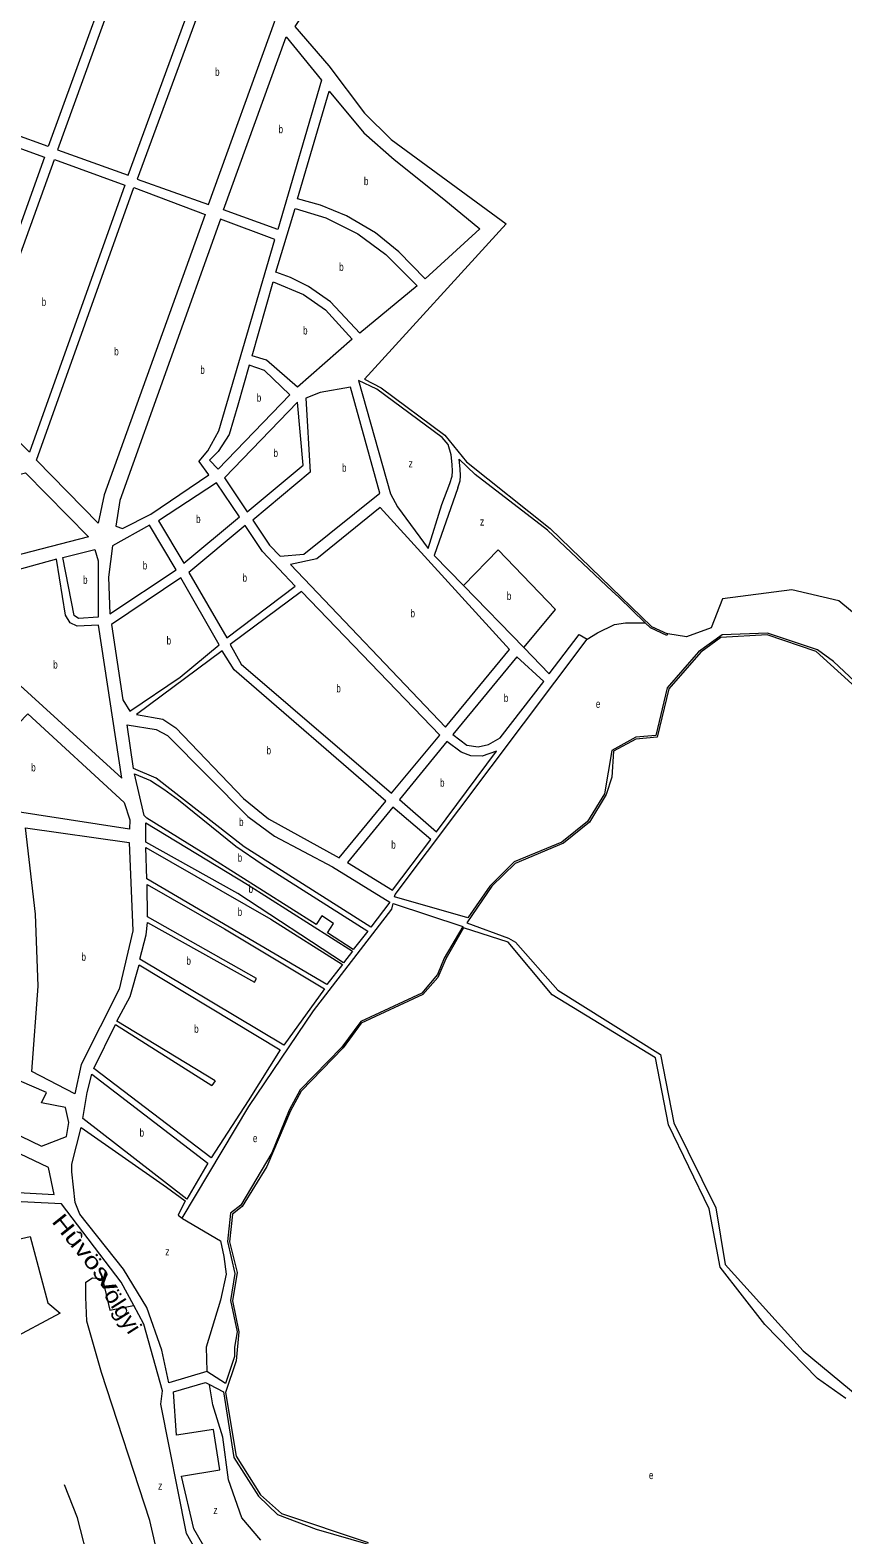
# Model space of a CAD drawing. Extents: x 639657 to 671642, y 222838 to 252123.
# Drawn here: x 643635 to 644651, y 244084 to 245964 of the extents above; entities that cross this region are included whole.
import ezdxf
from ezdxf.enums import TextEntityAlignment as Align

# ---------------------------------------------------------------- set-up
doc = ezdxf.new("R2010")
doc.units = 0
doc.header["$LTSCALE"] = 4
for name, color, linetype, lineweight in [('1', 7, 'Continuous', 13), ('21', 7, 'Continuous', 13), ('57', 7, 'Continuous', 35)]:
    doc.layers.add(name, color=color, linetype=linetype, lineweight=lineweight)
doc.layers.add('22', color=7, linetype='Continuous')
doc.layers.add('7', color=7, linetype='Continuous')

msp = doc.modelspace()

# ---------------------------------------------------------------- linework, layer by layer
at = {"layer": '1'}
for p, q in [((643871.016, 245463.459), (643940.96, 245702.58)), ((644371.092, 245255.607), (644362.77, 245263.18)), ((644321.579, 245209.038), (644331.523, 245203.022)), ((643947.806, 244690.139), (643907.67, 244626.43)), ((643866.64, 244651.333), (643862.191, 244645.213))]:
    msp.add_line(p, q, dxfattribs=at)
for points in [[(644490.903, 246335.478), (644426.9, 246299.33), (644377.69, 246287.74), (644366.49, 246251.4), (644315.98, 246220.03), (644249.55, 246180.91), (644124.66, 246119.23), (644037.81, 246078.39), (643966.1, 245968.55), (644008.7, 245919.51), (644053.36, 245860.35), (644086.41, 245827.26), (644230.33, 245722.04), (644053.32, 245528.1), (644074.07, 245517.22), (644153.52, 245457.81), (644180.55, 245424.75), (644285.38, 245341.32), (644412.03, 245218.85), (644431.787, 245209.974)], [(643940.96, 245702.58), (643873.28, 245727.76), (643747.47, 245376.35), (643742.52, 245344.38), (643750.87, 245341.53), (643786.22, 245359.33), (643858.52, 245408.45), (643846.62, 245425.29), (643846.705, 245425.354)], [(643859.667, 245426.72), (643870.17, 245415.46), (643959.97, 245508.49), (643928.19, 245539), (643909.12, 245545.58), (643894.892, 245495.525)], [(644068.47, 245515.69), (644045.78, 245526.16), (644085.78, 245384.75), (644094.47, 245368.36), (644132.53, 245316.54), (644149.67, 245371.2), (644159.685, 245397.699)], [(644157.54, 245446.287), (644150.28, 245455.19), (644068.47, 245515.69)], [(643894.892, 245495.525), (643883.985, 245458.994), (643870.371, 245437.428), (643859.667, 245426.72)], [(643846.705, 245425.354), (643857.323, 245438.563), (643871.016, 245463.459)], [(644159.685, 245397.699), (644162.521, 245406.779), (644163.088, 245413.022), (644162.521, 245421.535), (644161.386, 245433.453), (644157.54, 245446.287)], [(644169.896, 245392.023), (644172.732, 245401.103), (644173.299, 245407.346), (644172.732, 245415.859), (644171.588, 245427.874)], [(644362.77, 245263.18), (644281.94, 245339.35), (644191.61, 245408.93), (644171.588, 245427.874)], [(644169.896, 245392.023), (644140.41, 245307.68), (644176.855, 245270.154), (644252.228, 245192.546)], [(644431.787, 245209.974), (644430.84, 245207.55), (644410.51, 245217.36), (644404.109, 245223.571), (644371.092, 245255.607)], [(644766.37, 245055.91), (644639.29, 245175.17), (644619.43, 245189.91), (644556.68, 245210.54), (644499.98, 245208.57), (644470.63, 245187.3), (644431.44, 245142.24), (644417.05, 245082.84), (644392.34, 245080.64), (644362.16, 245064.1), (644352.97, 245010.02), (644331.89, 244975.36), (644299.92, 244949.59), (644240.05, 244924.86), (644209.77, 244894.56), (644182.28, 244854.82), (644090.83, 244881.24), (644091.49, 244884.03), (644331.523, 245203.022)], [(644765.07, 245053.99), (644617.7, 245187.77), (644556.45, 245208.61), (644498.67, 245205.36), (644473.41, 245186.85), (644433.58, 245141.15), (644418.75, 245080.46), (644392.33, 245078.28), (644364.52, 245063.22), (644362.35, 245030.8), (644355.32, 245008.93), (644334.46, 244974.27), (644301.84, 244948.07), (644241.33, 244922.92), (644212.35, 244894.54), (644180.91, 244848.79), (644233.09, 244829.58), (644241.81, 244824.72), (644294.73, 244764.35), (644423.13, 244684.31), (644439.56, 244598.73), (644492.38, 244492.58), (644503.9, 244421.68), (644601.35, 244313.96), (644671.47, 244256.11)], [(644252.228, 245192.546), (644284.08, 245159.75), (644321.579, 245209.038)], [(643825.15, 244479.59), (643908.68, 244619.18), (643989.46, 244738.76), (644087.2, 244865.83), (644088.83, 244872.77), (644175.93, 244844.01)], [(644175.93, 244844.01), (644152.86, 244804.71), (644144.34, 244783.92), (644124.85, 244760.85), (644048.79, 244725.27), (644024.94, 244693.2), (643972.58, 244639.84), (643958.87, 244614.79), (643937.23, 244561.21), (643898.75, 244495.92), (643885.79, 244485.91), (643882.1, 244450.47), (643891.26, 244410.64), (643885.86, 244376.72), (643893.95, 244337.54), (643890.59, 244318.65), (643890.918, 244306.605), (643879.55, 244272.91), (643855.951, 244287.914)], [(644654.47, 244254.28), (644619.25, 244279.29), (644553.57, 244346.74), (644497.84, 244418.56), (644483.98, 244491.21), (644432.87, 244596.47), (644416.62, 244679.9), (644287.55, 244758.66), (644232.57, 244824.43), (644176.92, 244842.24), (644154.79, 244803.84), (644144.74, 244780.27), (644126.12, 244759.12), (644049.2, 244723.34), (644026.43, 244692.33), (643974.06, 244638.5), (643960.8, 244613.91), (643931.09, 244544.06), (643900.24, 244494.19), (643888.36, 244484.81), (643884.46, 244450.02), (643893.84, 244411.91), (643888.22, 244376.27), (643896.1, 244337.53), (643892.61, 244301.44), (643879.44, 244261.98), (643892.83, 244182.14), (643923.4, 244134), (643949.43, 244110.61), (644057.6, 244074.19)], [(643866.64, 244651.333), (643743.67, 244725.97), (643760.21, 244756.59), (643771.44, 244796.05), (643947.806, 244690.139)], [(643907.67, 244626.43), (643861.477, 244555.077), (643714.89, 244666.85), (643741.802, 244721.678), (643862.191, 244645.213)], [(643855.951, 244287.914), (643808.5, 244273.95), (643799.99, 244314.85), (643781.04, 244367.86), (643752.18, 244415.77), (643697.26, 244484.49), (643691.79, 244499.36), (643687.55, 244537.43), (643687.62, 244547.32), (643699.11, 244593.02), (643805.75, 244518.58), (643829.24, 244501.23), (643820.49, 244483.56), (643825.15, 244479.59)], [(643764.867, 244370.483), (643749.23, 244399.57), (643674.56, 244497.44), (643421.46, 244510)], [(643942.23, 243821.667), (643896.14, 243969.8), (643830.71, 244085.82), (643798.6, 244247.27), (643800.65, 244264.02), (643777.41, 244347.15), (643764.867, 244370.483)], [(643863.014, 244051.143), (643839.77, 244091.35), (643824.36, 244157.45), (643872.3, 244165.08), (643864.29, 244215.65), (643818.29, 244208.66), (643814.6, 244262.85), (643854.41, 244274.4), (643859.356, 244271.809)], [(643859.356, 244271.809), (643876.793, 244262.674), (643890.02, 244180.66), (643920.59, 244132.08), (643944.26, 244109.35), (643992.66, 244090.97), (644057.58, 244072.26)]]:
    msp.add_lwpolyline(points, dxfattribs=at)
for points in [[(643787.49, 246140.17), (643669.43, 245814.45), (643757.69, 245782.69), (643867.83, 246082.95), (643821.89, 246168.12)], [(643569.81, 245850.37), (643626.21, 246010.93), (643769.86, 246126.63), (643657.86, 245818.82)], [(643875.77, 246067.68), (643769.26, 245778.1), (643858.16, 245746.33), (643940.99, 245975.33)], [(643877.01, 245739.76), (643955.24, 245955.91), (643999.3, 245901.7), (643944.7, 245714.8)], [(643969.46, 245753.5), (644009.08, 245887.67), (644052.3, 245835.61), (644090.07, 245802.27), (644152.43, 245753.08), (644197.47, 245715.83), (644128.94, 245653.16), (644096.12, 245687.11), (644067.08, 245710.94), (644030.51, 245732.24), (643998.18, 245745.36)], [(643551.56, 245522.07), (643479.28, 245595.82), (643566.49, 245836.64), (643653.47, 245805.32)], [(643634.5, 245436.64), (643560.51, 245511.26), (643665.91, 245802.44), (643753.52, 245770.26)], [(643720.21, 245348.18), (643643.24, 245426.7), (643765.1, 245767.39), (643853.99, 245733.91), (643727.98, 245383.36)], [(643942.38, 245661.77), (643966.58, 245741.07), (644004.72, 245729.63), (644044.95, 245709.38), (644079.98, 245683.57), (644119, 245644.43), (644047.28, 245585.43), (644010.84, 245624.56), (643983.06, 245643.87), (643960.59, 245655.2)], [(643912.85, 245557.15), (643939.08, 245649.76), (643976.97, 245633.6), (644004.32, 245614.51), (644037.78, 245577.98), (643969.27, 245517.88), (643930.86, 245551.87)], [(643997.57, 245511.46), (643979.91, 245504.27), (643985.26, 245411.87), (643913.74, 245352), (643934.35, 245320.71), (643947.78, 245306.87), (643977.43, 245309.24), (644072.26, 245385.7), (644035.63, 245517.85)], [(643976.52, 245420.74), (643969.56, 245499.19), (643878.04, 245404.66), (643906.51, 245362.36)], [(643387.43, 245247.99), (643362.98, 245342.48), (643629.38, 245411.11), (643708.06, 245331.08)], [(643897.02, 245355.77), (643868.12, 245398.29), (643795.83, 245351.1), (643827.45, 245298.24)], [(644234.48, 245190.17), (644072.56, 245367.66), (643993.71, 245303.54), (643960.59, 245296.47), (644154.54, 245093.18)], [(643817.73, 245289.93), (643784.62, 245345.59), (643738.26, 245319.91), (643733.25, 245280.42), (643734.86, 245234.86)], [(643925.91, 245312.6), (643904.03, 245345.19), (643833.6, 245286.6), (643881.11, 245204.63), (643966.62, 245269.14)], [(643679.44, 245233.31), (643668.34, 245303.21), (643572.79, 245276.8), (643557.21, 245260.79), (643549.1, 245237.64), (643551.31, 245216.79), (643570.68, 245192.37), (643749.92, 245029.57), (643720.8, 245220.56), (643693.94, 245219.46), (643685.38, 245223.6)], [(643690.17, 245232.8), (643676.3, 245305.3), (643716.32, 245315.34), (643720.3, 245300.92), (643720.44, 245230.45), (643695.73, 245229.11)], [(643871.39, 245195.89), (643823.67, 245279.8), (643736.91, 245221.31), (643751.05, 245127.11), (643759.97, 245113.08), (643822.78, 245155.84)], [(644147.38, 245083.13), (643974.31, 245262.86), (643885.35, 245196.66), (643898.92, 245172.07), (644086.74, 245010.5)], [(644021.52, 244929.94), (644080.01, 245000.87), (643890.28, 245164.61), (643875.41, 245188.56), (643768.1, 245108.94), (643801.14, 245103.13), (643817.6, 245092.27), (643902.01, 245004.03), (643933.39, 244978.67)], [(644277.35, 245150.34), (644243.43, 245180.87), (644163.71, 245083.88), (644181.22, 245070.87), (644195.16, 245068.41), (644208.29, 245071.54), (644222.73, 245079.82)], [(643527.43, 245001.44), (643632.38, 245109.87), (643752.93, 244999.03), (643759.86, 244977.5), (643759.35, 244965.9)], [(644084.68, 244874.5), (644061.096, 244843.4), (643902.86, 244943.64), (643792.66, 245029.27), (643764.4, 245041.71), (643756.41, 245095.92), (643792.67, 245090.08), (643807, 245082.68), (643907.43, 244981.65), (643940.54, 244956.92), (644013.06, 244918.82)], [(644173.86, 245061.89), (644155.92, 245075.12), (644096.77, 245002.69), (644143.29, 244962.41), (644218.32, 245063.09), (644200.23, 245056.77), (644185.85, 245057.3)], [(644057.15, 244838.16), (644039.202, 244815.18), (644007.1, 244836.14), (644014.48, 244847.69), (643999.74, 244857.46), (643992.79, 244846.55), (643861.1, 244929.96), (643781.13, 244979.29), (643777.94, 244982.96), (643765.86, 245035.04), (643785.77, 245026.53), (643802.44, 245015.88), (643820.82, 245002.22), (643892.34, 244944.58), (643925.47, 244921.79)], [(644088.01, 244889.52), (644135.92, 244952.79), (644088.76, 244993.08), (644031.78, 244924.07)], [(643641.96, 244859.47), (643629.42, 244967.43), (643759.22, 244948.92), (643763.59, 244838.66), (643746.74, 244765.92), (643699.25, 244671.68), (643691.04, 244634.99), (643637.33, 244663.08), (643645.18, 244769.41)], [(644038.29, 244813.15), (644027.133, 244798.613), (643894.71, 244885.25), (643780.06, 244949.64), (643779.81, 244973.71), (643906.82, 244896.77)], [(644025.513, 244796.542), (644006.21, 244771.68), (643781.02, 244903.65), (643780.01, 244942.98), (643936.14, 244853.38)], [(644003.075, 244766.334), (643952.554, 244696.009), (643772.57, 244803.35), (643780.52, 244833.6), (643782.13, 244849.28), (643915.61, 244774.66), (643918, 244779.15), (643782.18, 244856.37), (643781.4, 244896.56), (643878.07, 244841.1)], [(643474.04, 244714.9), (643342.9, 244757.06), (643320.44, 244711.22), (643484.53, 244649.28), (643649.34, 244569.72), (643680.78, 244581.76), (643683.7, 244599.36), (643679.32, 244617.87), (643649.72, 244623.66), (643655.83, 244636.52)], [(643857.217, 244548.206), (643831.08, 244503.332), (643701.13, 244604.19), (643706.73, 244636.6), (643712.48, 244659.77)], [(643665.44, 244509.21), (643658.38, 244542.79), (643472.37, 244631.31), (643420.72, 244526.77), (643431.86, 244521.96)]]:
    msp.add_lwpolyline(points, close=True, dxfattribs=at)
at = {"layer": '21'}
for points in [[(644252.228, 245192.546), (644252.646, 245193.046), (644291.994, 245240.067), (644220.413, 245314.795), (644177.343, 245270.654), (644176.855, 245270.154)], [(644724.022, 245186.506), (644645.735, 245250.845), (644587.019, 245264.831), (644500.343, 245253.642), (644486.363, 245217.277)], [(644331.523, 245203.022), (644344.466, 245210.983), (644365.436, 245221.473), (644379.416, 245223.571), (644403.609, 245223.571), (644404.109, 245223.571)], [(644486.363, 245217.277), (644455.607, 245206.087), (644432.287, 245209.892), (644431.787, 245209.974)], [(643825.15, 244479.59), (643825.65, 244479.299), (643873.341, 244451.508), (643877.535, 244431.926), (643880.331, 244409.548), (643873.341, 244377.378), (643855.167, 244318.635), (643855.938, 244288.414), (643855.951, 244287.914)], [(643784.867, 244101.994), (643724.712, 244286.699), (643706.043, 244351.034), (643705.006, 244381.126), (643705.006, 244399.804), (643713.304, 244404.992), (643725.75, 244403.954), (643735.084, 244364.523), (643764.367, 244370.383), (643764.867, 244370.483)], [(643923.669, 244077.364), (643899.903, 244105.338), (643883.127, 244152.892), (643876.137, 244206.042), (643863.555, 244246.603), (643859.439, 244271.309), (643859.356, 244271.809)], [(643942.23, 243821.667), (643941.731, 243822.03), (643830.502, 243902.763), (643807.685, 244002.379), (643784.867, 244101.994)]]:
    msp.add_lwpolyline(points, dxfattribs=at)
msp.add_lwpolyline([(643673.004, 244361.005), (643607.513, 244326.13), (643516.242, 244351.034), (643534.911, 244367.636), (643420.823, 244459.988), (643448.827, 244489.042), (643559.803, 244397.728), (643598.178, 244415.369), (643589.881, 244446.498), (643635.516, 244456.875), (643657.297, 244373.862)], close=True, dxfattribs=at)
at = {"layer": '57', "lineweight": 13}
msp.add_lwpolyline([(642818.07, 243899.915), (642818.62, 243901.08), (642840.961, 243910.741), (642881.975, 243913.673), (642931.572, 243928.348), (643029.985, 243928.276), (643126.194, 243906.825), (643221.249, 243885.006), (643299.204, 243872.955), (643358.109, 243868.02), (643430.207, 243847.632), (643506.719, 243813.811), (643581.564, 243770.072), (643648.338, 243752.426), (643691.66, 243784.38), (643719.423, 243826.847), (643748.77, 243873.118), (643753.794, 243933.068), (643727.486, 243997.993), (643710.128, 244045.224), (643694.472, 244105.048), (643678.185, 244146.533)], dxfattribs=at)

# ---------------------------------------------------------------- texts
at = {"layer": '22'}
for s, rotation, width, p in [('Hûvös', 308.63, 1.3, (643692.153, 244436.712)), ('v', 308.63, 2, (643725.148, 244393.672)), ('ölgyi', 302.309, 1.1, (643742.748, 244358.577))]:
    msp.add_text(s, height=20, rotation=rotation, dxfattribs=dict(at, width=width)).set_placement(p, align=Align.CENTER)
at = {"layer": '7'}
for s, width, p in [('b', 0.75, (643866.474, 245907.005)), ('b', 0.75, (643945.763, 245835.355)), ('b', 0.75, (644052.454, 245770.415)), ('b', 0.75, (644021.535, 245663.25)), ('b', 0.75, (643649.727, 245619.54)), ('b', 0.75, (643976.417, 245583.82)), ('b', 0.75, (643740.403, 245557.785)), ('b', 0.75, (643847.99, 245534.645)), ('b', 0.75, (643918.566, 245499.798)), ('b', 0.75, (643939.477, 245430.775)), ('b', 0.75, (644025.051, 245412.36)), ('z', 0.8, (644108.298, 245417.683)), ('b', 0.75, (643842.735, 245348.265)), ('z', 0.8, (644197.515, 245345.03)), ('b', 0.75, (643701.492, 245272.225)), ('b', 0.75, (643776.024, 245290.225)), ('b', 0.75, (643900.795, 245274.91)), ('b', 0.75, (644231.022, 245252.216)), ('b', 0.75, (644110.683, 245230.42)), ('b', 0.75, (643805.86, 245196.44)), ('b', 0.75, (643664.171, 245166.39)), ('b', 0.75, (644017.937, 245136.68)), ('b', 0.75, (644227.328, 245124.64)), ('e', 0.75, (644342.285, 245117.28)), ('b', 0.75, (643930.775, 245059.25)), ('b', 0.75, (643636.688, 245037.885)), ('b', 0.75, (644147.593, 245018.765)), ('b', 0.75, (643896.428, 244969.66)), ('b', 0.75, (644086.613, 244941.3)), ('b', 0.75, (643894.701, 244925.11)), ('b', 0.75, (643908.294, 244886.161)), ('b', 0.75, (643894.658, 244857.33)), ('b', 0.75, (643699.479, 244801.21)), ('b', 0.75, (643830.673, 244796.284)), ('b', 0.75, (643840.303, 244711.24)), ('b', 0.75, (643772.128, 244581.551)), ('e', 0.75, (643913.799, 244574.598)), ('z', 0.8, (643804.166, 244433.033)), ('e', 0.75, (644408.69, 244153.6)), ('z', 0.8, (643795.24, 244140.389)), ('z', 0.8, (643864.28, 244109.941))]:
    msp.add_text(s, height=10, dxfattribs=dict(at, width=width)).set_placement(p)

doc.saveas('drawing.dxf')
